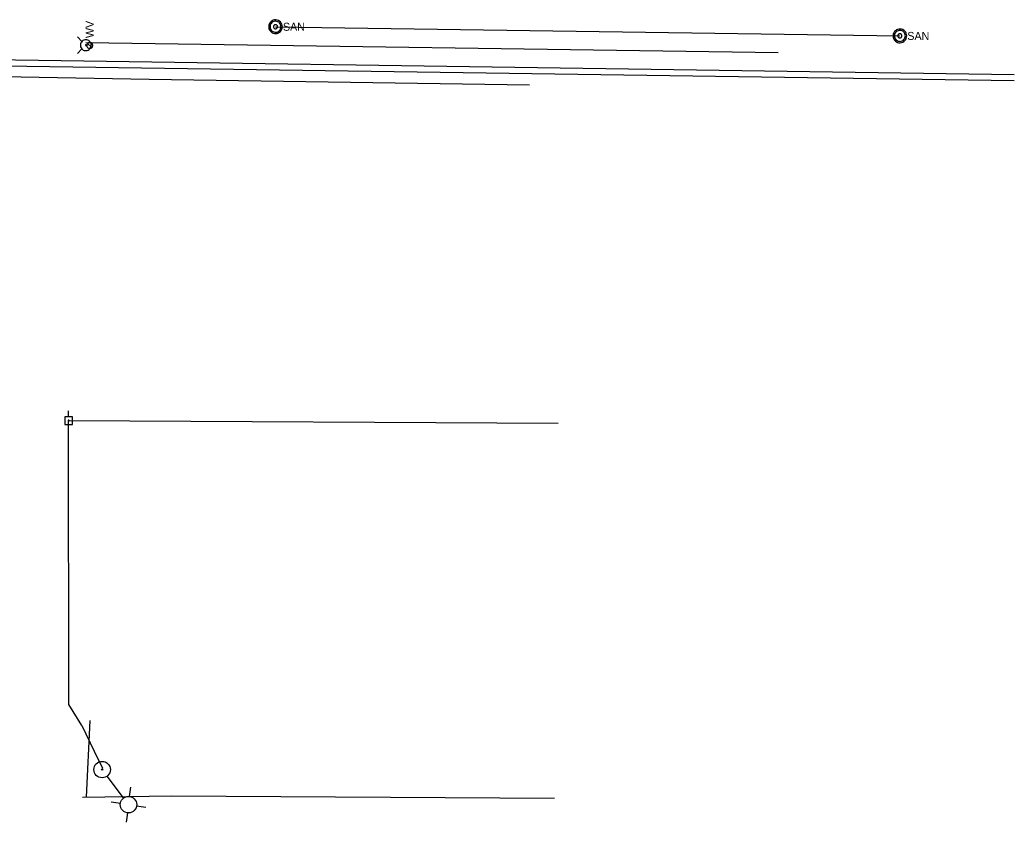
# Model space of a CAD drawing. Extents: x 596028 to 606371, y 330010 to 403088.
# Drawn here: x 604367.7 to 604845.7, y 344259.8 to 344645.5 of the extents above; entities that cross this region are included whole.
import ezdxf

# ---------------------------------------------------------------- set-up
doc = ezdxf.new("R2010")
doc.units = 0
for name, color, linetype in [('E_LTG', 7, 'Continuous'), ('E_UTL_E_UG', 7, 'Continuous'), ('E_UTL_EPowerPole', 7, 'Continuous'), ('E_UTL_G_UG', 7, 'Continuous'), ('E_UTL_Overhead', 7, 'Continuous'), ('E_UTL_SAN_MH', 7, 'Continuous'), ('E_UTL_SAN_UG', 7, 'Continuous'), ('E_UTL_W', 7, 'Continuous'), ('E_UTL_W_UG', 7, 'Continuous'), ('E_UTL_WHydrant', 7, 'Continuous')]:
    doc.layers.add(name, color=color, linetype=linetype)

msp = doc.modelspace()

# ---------------------------------------------------------------- linework, layer by layer
at = {"layer": 'E_LTG'}
for points in [[(604417.55, 344271.44), (604409.7, 344281.87)], [(604420.52, 344272.1), (604421.15, 344276.63)], [(604416.09, 344268.77), (604411.56, 344269.41)], [(604419.42, 344264.34), (604418.78, 344259.82)], [(604423.85, 344267.68), (604428.37, 344267.04)]]:
    msp.add_lwpolyline(points, dxfattribs=at)
for centre, radius in [((604407.28, 344285.08), 3.96), ((604407.28, 344285.08), 0.303), ((604419.96, 344268.22), 3.96)]:
    msp.add_circle(centre, radius, dxfattribs=at)
at = {"layer": 'E_UTL_E_UG'}
for points in [[(604169.02, 344611.52), (604169.19, 344629.24), (604845.71, 344619.35)], [(604172.02, 344611.49), (604172.16, 344626.2), (604845.66, 344616.35)], [(604397.54, 344306.32), (604391.27, 344316.43), (604391.16, 344452.87)], [(604397.54, 344306.32), (604403.44, 344293.88), (604407.49, 344285.81)]]:
    msp.add_lwpolyline(points, dxfattribs=at)
at = {"layer": 'E_UTL_EPowerPole'}
for points in [[(604391.13, 344454.71), (604391.13, 344457.62)], [(604392.97, 344454.71), (604389.28, 344454.71)], [(604389.28, 344454.71), (604389.28, 344451.02)], [(604389.28, 344451.02), (604392.97, 344451.02)], [(604391.4, 344452.87), (604391.39, 344452.91), (604391.38, 344452.95), (604391.36, 344452.99), (604391.33, 344453.03), (604391.3, 344453.06), (604391.26, 344453.08), (604391.21, 344453.1), (604391.17, 344453.1), (604391.12, 344453.1), (604391.08, 344453.09), (604391.04, 344453.07), (604391, 344453.05), (604390.97, 344453.01), (604390.95, 344452.98), (604390.93, 344452.93), (604390.92, 344452.89), (604390.92, 344452.84), (604390.93, 344452.8), (604390.95, 344452.76), (604390.97, 344452.72), (604391, 344452.69), (604391.04, 344452.66), (604391.08, 344452.64), (604391.12, 344452.63), (604391.17, 344452.63), (604391.21, 344452.63), (604391.26, 344452.65), (604391.3, 344452.67), (604391.33, 344452.7), (604391.36, 344452.74), (604391.38, 344452.78), (604391.39, 344452.82), (604391.4, 344452.87)], [(604392.97, 344451.02), (604392.97, 344454.71)]]:
    msp.add_lwpolyline(points, dxfattribs=at)
at = {"layer": 'E_UTL_G_UG'}
for p, q in [((604429.96, 344617.06), (604612.74, 344614.27)), ((604440.59, 344272.53), (604624.77, 344271.39))]:
    msp.add_line(p, q, dxfattribs=at)
for points in [[(604209.7, 344621.06), (604429.96, 344617.06)], [(604401.34, 344308.69), (604399.69, 344271.86)], [(604397.92, 344271.83), (604440.59, 344272.53)]]:
    msp.add_lwpolyline(points, dxfattribs=at)
at = {"layer": 'E_UTL_Overhead'}
msp.add_line((604391.16, 344452.87), (604626.48, 344451.61), dxfattribs=at)
at = {"layer": 'E_UTL_SAN_MH'}
for points in [[(604493.93, 344642.25), (604493.87, 344642.88), (604493.69, 344643.48), (604493.41, 344644.03), (604493.02, 344644.53), (604492.55, 344644.94), (604492, 344645.25), (604491.41, 344645.46), (604490.79, 344645.55), (604490.16, 344645.52), (604489.55, 344645.37), (604488.98, 344645.11), (604488.47, 344644.74), (604488.04, 344644.29), (604487.7, 344643.76), (604487.46, 344643.18), (604487.35, 344642.56), (604487.35, 344641.94), (604487.46, 344641.32), (604487.7, 344640.74), (604488.04, 344640.21), (604488.47, 344639.76), (604488.98, 344639.39), (604489.55, 344639.13), (604490.16, 344638.98), (604490.79, 344638.95), (604491.41, 344639.04), (604492, 344639.25), (604492.55, 344639.56), (604493.02, 344639.97), (604493.41, 344640.47), (604493.69, 344641.02), (604493.87, 344641.63), (604493.93, 344642.25)], [(604493.27, 344642.25), (604493.22, 344642.75), (604493.08, 344643.23), (604492.85, 344643.68), (604492.54, 344644.07), (604492.16, 344644.4), (604491.73, 344644.65), (604491.25, 344644.82), (604490.76, 344644.89), (604490.26, 344644.86), (604489.77, 344644.75), (604489.31, 344644.54), (604488.9, 344644.25), (604488.56, 344643.88), (604488.28, 344643.46), (604488.1, 344642.99), (604488, 344642.5), (604488, 344642), (604488.1, 344641.51), (604488.28, 344641.04), (604488.56, 344640.62), (604488.9, 344640.26), (604489.31, 344639.96), (604489.77, 344639.76), (604490.26, 344639.64), (604490.76, 344639.61), (604491.25, 344639.69), (604491.73, 344639.85), (604492.16, 344640.1), (604492.54, 344640.43), (604492.85, 344640.82), (604493.08, 344641.27), (604493.22, 344641.75), (604493.27, 344642.25)], [(604491.62, 344642.25), (604491.6, 344642.44), (604491.55, 344642.62), (604491.46, 344642.79), (604491.35, 344642.93), (604491.21, 344643.06), (604491.04, 344643.15), (604490.86, 344643.21), (604490.68, 344643.24), (604490.49, 344643.23), (604490.31, 344643.19), (604490.14, 344643.11), (604489.98, 344643), (604489.85, 344642.86), (604489.75, 344642.7), (604489.68, 344642.53), (604489.65, 344642.34), (604489.65, 344642.16), (604489.68, 344641.97), (604489.75, 344641.8), (604489.85, 344641.64), (604489.98, 344641.5), (604490.14, 344641.39), (604490.31, 344641.32), (604490.49, 344641.27), (604490.68, 344641.26), (604490.86, 344641.29), (604491.04, 344641.35), (604491.21, 344641.44), (604491.35, 344641.57), (604491.46, 344641.72), (604491.55, 344641.88), (604491.6, 344642.06), (604491.62, 344642.25)], [(604794.1, 344637.86), (604794.04, 344638.48), (604793.86, 344639.09), (604793.58, 344639.64), (604793.19, 344640.14), (604792.71, 344640.55), (604792.17, 344640.86), (604791.58, 344641.07), (604790.96, 344641.16), (604790.33, 344641.13), (604789.72, 344640.98), (604789.15, 344640.72), (604788.64, 344640.35), (604788.21, 344639.9), (604787.87, 344639.37), (604787.63, 344638.79), (604787.51, 344638.17), (604787.51, 344637.55), (604787.63, 344636.93), (604787.87, 344636.35), (604788.21, 344635.82), (604788.64, 344635.37), (604789.15, 344635), (604789.72, 344634.74), (604790.33, 344634.59), (604790.96, 344634.56), (604791.58, 344634.65), (604792.17, 344634.86), (604792.71, 344635.17), (604793.19, 344635.58), (604793.58, 344636.08), (604793.86, 344636.63), (604794.04, 344637.24), (604794.1, 344637.86)], [(604793.44, 344637.86), (604793.39, 344638.36), (604793.25, 344638.84), (604793.02, 344639.29), (604792.71, 344639.68), (604792.33, 344640.01), (604791.9, 344640.26), (604791.42, 344640.43), (604790.92, 344640.5), (604790.42, 344640.47), (604789.94, 344640.36), (604789.48, 344640.15), (604789.07, 344639.86), (604788.72, 344639.49), (604788.45, 344639.07), (604788.27, 344638.6), (604788.17, 344638.11), (604788.17, 344637.61), (604788.27, 344637.12), (604788.45, 344636.65), (604788.72, 344636.23), (604789.07, 344635.87), (604789.48, 344635.57), (604789.94, 344635.37), (604790.42, 344635.25), (604790.92, 344635.22), (604791.42, 344635.29), (604791.9, 344635.46), (604792.33, 344635.71), (604792.71, 344636.04), (604793.02, 344636.43), (604793.25, 344636.88), (604793.39, 344637.36), (604793.44, 344637.86)], [(604791.79, 344637.86), (604791.77, 344638.05), (604791.72, 344638.23), (604791.63, 344638.4), (604791.52, 344638.54), (604791.37, 344638.67), (604791.21, 344638.76), (604791.03, 344638.82), (604790.85, 344638.85), (604790.66, 344638.84), (604790.48, 344638.8), (604790.3, 344638.72), (604790.15, 344638.61), (604790.02, 344638.47), (604789.92, 344638.31), (604789.85, 344638.14), (604789.81, 344637.95), (604789.81, 344637.77), (604789.85, 344637.58), (604789.92, 344637.41), (604790.02, 344637.25), (604790.15, 344637.11), (604790.3, 344637), (604790.48, 344636.92), (604790.66, 344636.88), (604790.85, 344636.87), (604791.03, 344636.9), (604791.21, 344636.96), (604791.37, 344637.05), (604791.52, 344637.18), (604791.63, 344637.33), (604791.72, 344637.49), (604791.77, 344637.67), (604791.79, 344637.86)]]:
    msp.add_lwpolyline(points, dxfattribs=at)
at = {"layer": 'E_UTL_SAN_UG'}
msp.add_line((604490.63, 344642.25), (604790.8, 344637.86), dxfattribs=at)
at = {"layer": 'E_UTL_W'}
for points in [[(604401.34, 344634.67), (604401.07, 344634.64), (604400.81, 344634.57), (604400.57, 344634.44), (604400.36, 344634.27), (604400.18, 344634.07), (604400.04, 344633.83), (604399.96, 344633.58), (604399.92, 344633.31), (604399.93, 344633.04), (604399.99, 344632.78), (604400.11, 344632.53), (604400.26, 344632.31), (604400.46, 344632.12), (604400.69, 344631.97), (604400.94, 344631.87), (604401.21, 344631.82), (604401.48, 344631.82), (604401.74, 344631.87), (604401.99, 344631.97), (604402.22, 344632.12), (604402.42, 344632.31), (604402.58, 344632.53), (604402.69, 344632.78), (604402.75, 344633.04), (604402.77, 344633.31), (604402.73, 344633.58), (604402.64, 344633.83), (604402.5, 344634.07), (604402.33, 344634.27), (604402.11, 344634.44), (604401.87, 344634.57), (604401.61, 344634.64), (604401.34, 344634.67)], [(604402.35, 344632.23), (604400.33, 344634.25)]]:
    msp.add_lwpolyline(points, dxfattribs=at)
at = {"layer": 'E_UTL_W_UG'}
msp.add_line((604399.45, 344634.71), (604732.22, 344629.84), dxfattribs=at)
at = {"layer": 'E_UTL_WHydrant'}
for points in [[(604397.59, 344635.22), (604395.45, 344637.36)], [(604399.43, 344636), (604398.93, 344635.96), (604398.46, 344635.81), (604398.01, 344635.59), (604397.62, 344635.28), (604397.29, 344634.9), (604397.04, 344634.47), (604396.88, 344634), (604396.81, 344633.5), (604396.83, 344633.01), (604396.95, 344632.52), (604397.16, 344632.07), (604397.45, 344631.66), (604397.81, 344631.32), (604398.23, 344631.05), (604398.69, 344630.86), (604399.18, 344630.77), (604399.68, 344630.77), (604400.17, 344630.86), (604400.63, 344631.05), (604401.05, 344631.32), (604401.41, 344631.66), (604401.7, 344632.07), (604401.91, 344632.52), (604402.03, 344633.01), (604402.05, 344633.5), (604401.98, 344634), (604401.82, 344634.47), (604401.57, 344634.9), (604401.24, 344635.28), (604400.85, 344635.59), (604400.4, 344635.81), (604399.93, 344635.96), (604399.43, 344636)], [(604399.43, 344633.58), (604399.39, 344633.58), (604399.36, 344633.57), (604399.32, 344633.55), (604399.29, 344633.53), (604399.27, 344633.5), (604399.25, 344633.46), (604399.24, 344633.43), (604399.23, 344633.39), (604399.23, 344633.35), (604399.24, 344633.31), (604399.26, 344633.28), (604399.28, 344633.25), (604399.31, 344633.22), (604399.34, 344633.2), (604399.37, 344633.19), (604399.41, 344633.18), (604399.45, 344633.18), (604399.49, 344633.19), (604399.52, 344633.2), (604399.55, 344633.22), (604399.58, 344633.25), (604399.6, 344633.28), (604399.62, 344633.31), (604399.63, 344633.35), (604399.63, 344633.39), (604399.62, 344633.43), (604399.61, 344633.46), (604399.59, 344633.5), (604399.57, 344633.53), (604399.54, 344633.55), (604399.5, 344633.57), (604399.47, 344633.58), (604399.43, 344633.58)], [(604397.59, 344631.55), (604395.45, 344629.4)]]:
    msp.add_lwpolyline(points, dxfattribs=at)

# ---------------------------------------------------------------- texts
at = {"layer": 'E_UTL_SAN_MH'}
for p in [(604494.2, 344640.31), (604794.36, 344635.91)]:
    msp.add_text('SAN', height=3.849, dxfattribs=at).set_placement(p)
at = {"layer": 'E_UTL_W'}
msp.add_text('WV', height=3.85, rotation=90, dxfattribs=at).set_placement((604403.27, 344636.81))

doc.saveas('drawing.dxf')
